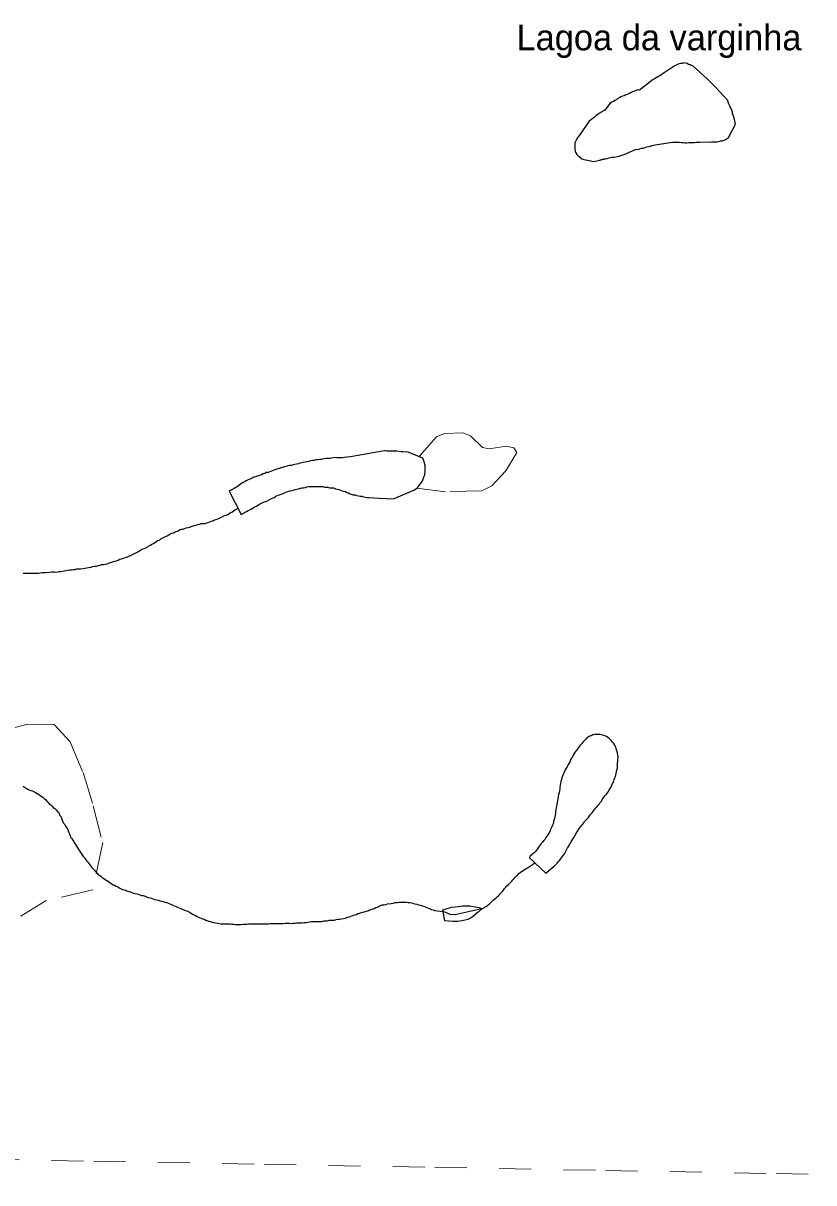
# Model space of a CAD drawing. Extents: x 785.9 to 812.4, y 7674.9 to 7703.1.
# Drawn here: x 797.356 to 799.815, y 7675.091 to 7678.695 of the extents above; entities that cross this region are included whole.
import ezdxf

# ---------------------------------------------------------------- set-up
doc = ezdxf.new("R2010")
doc.units = 0
doc.header["$LTSCALE"] = 0.04
doc.linetypes.add('LONG_DASHED', pattern=[7.5, 6, -1.5])
doc.linetypes.add('SHORT_DASHED', pattern=[2.7, 1.5, -1.2])
for name, color, linetype, lineweight in [('2', 7, 'Continuous', 25), ('21', 7, 'SHORT_DASHED', 13), ('3', 7, 'LONG_DASHED', 25), ('53', 7, 'SHORT_DASHED', 13), ('7', 7, 'Continuous', 25)]:
    doc.layers.add(name, color=color, linetype=linetype, lineweight=lineweight)
doc.layers.add('61', color=7, linetype='Continuous')

msp = doc.modelspace()

# ---------------------------------------------------------------- linework, layer by layer
at = {"layer": '2'}
msp.add_line((798.9297, 7676.1017), (798.9817, 7676.0528), dxfattribs=at)
for points in [[(798.5078, 7677.2166), (798.5709, 7677.2432), (798.5758, 7677.2464), (798.5799, 7677.2496), (798.5839, 7677.2537), (798.5871, 7677.2577), (798.5904, 7677.2626), (798.5936, 7677.2666), (798.5968, 7677.2707), (798.5993, 7677.2755), (798.6033, 7677.2869), (798.6049, 7677.2917), (798.6057, 7677.3038), (798.6057, 7677.3144), (798.6057, 7677.32), (798.6033, 7677.3314), (798.5993, 7677.3435), (798.5531, 7677.3613), (798.537, 7677.3629), (798.5313, 7677.3629), (798.5175, 7677.3645), (798.5046, 7677.3653), (798.4989, 7677.3653), (798.4868, 7677.3653), (798.4803, 7677.3662), (798.4795, 7677.3662), (798.3743, 7677.3475), (798.363, 7677.3459), (798.3484, 7677.3443), (798.3428, 7677.3443), (798.3371, 7677.3443), (798.3314, 7677.3443), (798.3258, 7677.3451), (798.3153, 7677.3435), (798.3104, 7677.3419), (798.3047, 7677.3419), (798.2991, 7677.3419), (798.2934, 7677.3411), (798.2877, 7677.3403), (798.2829, 7677.3386), (798.2772, 7677.3386), (798.2716, 7677.3378), (798.2659, 7677.3378), (798.261, 7677.3362), (798.2554, 7677.3354), (798.2497, 7677.3346), (798.2441, 7677.333), (798.2384, 7677.3322), (798.2327, 7677.3305), (798.2271, 7677.3297), (798.2222, 7677.3281), (798.2165, 7677.3273), (798.2117, 7677.3257), (798.206, 7677.3249), (798.2012, 7677.3233), (798.1955, 7677.3225), (798.1907, 7677.3208), (798.185, 7677.32), (798.1793, 7677.3192), (798.1737, 7677.3176), (798.168, 7677.316), (798.1631, 7677.3144), (798.1575, 7677.3127), (798.1526, 7677.3111), (798.1478, 7677.3095), (798.1429, 7677.3079), (798.1381, 7677.3063), (798.1332, 7677.3047), (798.1283, 7677.3022), (798.1227, 7677.3006), (798.1178, 7677.299), (798.1122, 7677.2982), (798.1073, 7677.2958), (798.1025, 7677.2941), (798.0976, 7677.2917), (798.0927, 7677.2901), (798.0879, 7677.2885), (798.083, 7677.2869), (798.0782, 7677.2852), (798.0733, 7677.2836), (798.0685, 7677.2812), (798.0636, 7677.2788), (798.0588, 7677.2771), (798.0539, 7677.2747), (798.0491, 7677.2723), (798.045, 7677.2691), (798.0402, 7677.2674), (798.0353, 7677.2642), (798.0313, 7677.261), (798.0264, 7677.2585), (798.0224, 7677.2553), (798.0175, 7677.2521), (798.0126, 7677.2488), (798.011, 7677.248), (798.0096, 7677.2473), (798.0081, 7677.2466), (798.0067, 7677.2458), (798.0052, 7677.2451), (798.0038, 7677.2444), (798.0023, 7677.2437), (798.0009, 7677.2429)], [(798.0009, 7677.2429), (797.9994, 7677.2422), (797.998, 7677.2415), (797.997, 7677.241), (798.0336, 7677.1683)], [(798.0336, 7677.1683), (798.0507, 7677.1776), (798.0555, 7677.1809), (798.0604, 7677.1825), (798.0652, 7677.1841), (798.0701, 7677.1873), (798.0741, 7677.1906), (798.0838, 7677.1954), (798.0887, 7677.1987), (798.1033, 7677.2059), (798.1138, 7677.2092), (798.1283, 7677.2173), (798.1332, 7677.2197), (798.1381, 7677.2213), (798.1421, 7677.2245), (798.1518, 7677.2294), (798.1615, 7677.2326), (798.1664, 7677.2343), (798.1712, 7677.2359), (798.1761, 7677.2383), (798.1858, 7677.2415), (798.1915, 7677.2424), (798.1971, 7677.2432), (798.202, 7677.2456), (798.2068, 7677.2472), (798.2125, 7677.248), (798.2222, 7677.2513), (798.2279, 7677.2513), (798.2335, 7677.2521), (798.2384, 7677.2537), (798.2441, 7677.2545), (798.2877, 7677.2545), (798.2926, 7677.2529), (798.3039, 7677.2529), (798.3088, 7677.2513), (798.3153, 7677.2513), (798.3209, 7677.2504), (798.3274, 7677.248), (798.3331, 7677.2472), (798.3379, 7677.2456), (798.3428, 7677.244), (798.3476, 7677.2415), (798.3533, 7677.2407), (798.3581, 7677.2391), (798.363, 7677.2367), (798.3679, 7677.2351), (798.3727, 7677.2326), (798.3824, 7677.2294), (798.3881, 7677.2286), (798.3929, 7677.227), (798.3986, 7677.2262), (798.4035, 7677.2245), (798.4091, 7677.2245), (798.414, 7677.2229), (798.4196, 7677.2221), (798.4253, 7677.2213), (798.431, 7677.2205), (798.4625, 7677.2189), (798.5078, 7677.2166)], [(799.0394, 7676.1128), (799.0492, 7676.1322), (799.0524, 7676.1371), (799.0548, 7676.1419), (799.0581, 7676.146), (799.0605, 7676.1508), (799.0629, 7676.1557), (799.0661, 7676.1605), (799.0694, 7676.1646), (799.0718, 7676.1694), (799.0767, 7676.1783), (799.0864, 7676.1929), (799.0896, 7676.1969), (799.0961, 7676.205), (799.0993, 7676.2091), (799.1017, 7676.2139), (799.1139, 7676.2261), (799.1171, 7676.2309), (799.1204, 7676.2358), (799.1244, 7676.2398), (799.1276, 7676.2439), (799.1309, 7676.2479), (799.1373, 7676.256), (799.1406, 7676.2601), (799.1438, 7676.2641), (799.1479, 7676.2681), (799.1503, 7676.273), (799.1543, 7676.277), (799.156, 7676.2819), (799.1592, 7676.2859), (799.1632, 7676.29), (799.1657, 7676.2948), (799.1697, 7676.2989), (799.173, 7676.3029), (799.1762, 7676.307), (799.1786, 7676.3118), (799.181, 7676.3167), (799.1843, 7676.3215), (799.1867, 7676.3264), (799.1891, 7676.3313), (799.1916, 7676.3361), (799.194, 7676.3442), (799.1956, 7676.3491), (799.198, 7676.3539), (799.1997, 7676.3628), (799.2013, 7676.3677), (799.2021, 7676.3733), (799.2037, 7676.379), (799.2045, 7676.3847), (799.2045, 7676.3944), (799.2053, 7676.4008), (799.2053, 7676.4065), (799.2061, 7676.4122), (799.2053, 7676.4203), (799.2045, 7676.4267), (799.2013, 7676.4364), (799.1997, 7676.4413), (799.198, 7676.4462), (799.1956, 7676.451), (799.1924, 7676.4559), (799.1891, 7676.4599), (799.1859, 7676.464), (799.1827, 7676.468), (799.1786, 7676.472), (799.1738, 7676.4745), (799.1697, 7676.4777), (799.1649, 7676.4801), (799.1552, 7676.4834), (799.1495, 7676.4842), (799.1325, 7676.4842), (799.1276, 7676.4826), (799.1228, 7676.4801), (799.1179, 7676.4785), (799.1131, 7676.4761), (799.1082, 7676.4729), (799.1042, 7676.4688), (799.1001, 7676.4648), (799.0961, 7676.4607), (799.0928, 7676.4559), (799.0896, 7676.4518), (799.0864, 7676.4478), (799.0831, 7676.4437), (799.0799, 7676.4397), (799.0767, 7676.4348), (799.0734, 7676.4308), (799.0702, 7676.4267), (799.0678, 7676.4219), (799.0653, 7676.417), (799.0621, 7676.413), (799.0597, 7676.4081), (799.0572, 7676.4033), (799.0556, 7676.3984), (799.0524, 7676.3936), (799.05, 7676.3887), (799.0475, 7676.3838), (799.0443, 7676.379), (799.0419, 7676.3741), (799.0394, 7676.3693), (799.037, 7676.3644), (799.0354, 7676.3596), (799.033, 7676.3547)], [(799.033, 7676.3547), (799.0314, 7676.3491), (799.0297, 7676.3442), (799.0281, 7676.3385), (799.0265, 7676.3321), (799.0257, 7676.3264), (799.0249, 7676.3207), (799.0249, 7676.3151), (799.0225, 7676.3029), (799.0208, 7676.2973), (799.0192, 7676.2916), (799.0184, 7676.2843), (799.0176, 7676.2787), (799.0168, 7676.273), (799.016, 7676.2665), (799.0144, 7676.2617), (799.0136, 7676.256), (799.0127, 7676.2503), (799.0119, 7676.2447), (799.0111, 7676.239), (799.0103, 7676.2333), (799.0095, 7676.2277), (799.0079, 7676.2228), (799.0063, 7676.218), (799.0055, 7676.2123), (799.0038, 7676.2066), (799.0022, 7676.2018), (798.9998, 7676.1969), (798.9949, 7676.1872), (798.9933, 7676.1824), (798.9909, 7676.1775), (798.9877, 7676.1727), (798.9844, 7676.1678), (798.9812, 7676.1638), (798.9788, 7676.1589), (798.9747, 7676.1549), (798.9715, 7676.1508), (798.9682, 7676.1468), (798.965, 7676.1419), (798.9618, 7676.1379), (798.9585, 7676.1338), (798.9553, 7676.129), (798.9521, 7676.1249), (798.9488, 7676.1209), (798.9448, 7676.1168), (798.9407, 7676.1136), (798.9326, 7676.1055), (798.9302, 7676.1023), (798.9297, 7676.1017)], [(798.9817, 7676.0528), (799.0038, 7676.0731), (799.0087, 7676.0764), (799.0127, 7676.0796), (799.0168, 7676.0837), (799.02, 7676.0885), (799.0241, 7676.0926), (799.0394, 7676.1128)]]:
    msp.add_lwpolyline(points, dxfattribs=at)
msp.add_lwpolyline([(798.7235, 7675.9513), (798.7454, 7675.9515), (798.7615, 7675.9487), (798.774, 7675.9459), (798.7821, 7675.9421), (798.7723, 7675.9327), (798.7522, 7675.9168), (798.7389, 7675.9092), (798.7207, 7675.9046), (798.7063, 7675.9029), (798.6918, 7675.9026), (798.667, 7675.9046), (798.6606, 7675.9392), (798.6746, 7675.943), (798.689, 7675.9471), (798.7082, 7675.9499)], close=True, dxfattribs=at)
at = {"layer": '21'}
for points in [[(798.5878, 7677.3479), (798.6412, 7677.4092), (798.6665, 7677.4198), (798.7236, 7677.4222), (798.7472, 7677.4124), (798.7839, 7677.3765), (798.8051, 7677.3725), (798.8312, 7677.3765), (798.859, 7677.3806), (798.8818, 7677.3757), (798.8916, 7677.3602), (798.8565, 7677.3039), (798.8133, 7677.2574), (798.7823, 7677.2411), (798.6689, 7677.2387), (798.5802, 7677.2499)], [(797.3073, 7676.5), (797.3708, 7676.5159), (797.4527, 7676.515), (797.5025, 7676.4616), (797.5424, 7676.366), (797.5741, 7676.2621), (797.6033, 7676.1485), (797.5727, 7676.0016), (797.4279, 7675.968), (797.3487, 7675.9196)]]:
    msp.add_lwpolyline(points, dxfattribs=at)
at = {"layer": '3'}
for points in [[(799.4375, 7678.3242), (799.4432, 7678.3242), (799.4489, 7678.325), (799.4602, 7678.325), (799.4966, 7678.3266), (799.4974, 7678.3266), (799.499, 7678.3266), (799.5007, 7678.3266), (799.5023, 7678.3266), (799.5039, 7678.3266), (799.5055, 7678.3266), (799.5071, 7678.3266), (799.5087, 7678.3266), (799.5136, 7678.3266), (799.5193, 7678.3274), (799.5241, 7678.329), (799.5306, 7678.3298), (799.5354, 7678.3315), (799.5403, 7678.3339), (799.5452, 7678.3363), (799.5492, 7678.3395), (799.5707, 7678.3818), (799.5705, 7678.3826), (799.5702, 7678.3842), (799.5699, 7678.3858), (799.5696, 7678.3874), (799.5693, 7678.389), (799.5689, 7678.3906), (799.5686, 7678.3921), (799.5678, 7678.3962), (799.5662, 7678.4027), (799.5646, 7678.4083), (799.5622, 7678.4132), (799.5613, 7678.4188), (799.5597, 7678.4253), (799.5573, 7678.4302), (799.5549, 7678.435), (799.5524, 7678.4399), (799.55, 7678.4447), (799.5484, 7678.4496), (799.5468, 7678.4544), (799.5087, 7678.4965), (799.482, 7678.5232), (799.44, 7678.5613), (799.4351, 7678.5629), (799.4303, 7678.5653), (799.4254, 7678.5669), (799.4206, 7678.5702), (799.4108, 7678.5718), (799.406, 7678.5702), (799.4003, 7678.5702), (799.3955, 7678.5685), (799.3906, 7678.5669), (799.3809, 7678.5613), (799.3429, 7678.537), (799.3388, 7678.5337), (799.334, 7678.5305), (799.3291, 7678.5281), (799.3243, 7678.5257), (799.3194, 7678.5224), (799.3146, 7678.52), (799.2729, 7678.4867), (799.2725, 7678.4868), (799.2676, 7678.4876), (799.2587, 7678.4852), (799.2539, 7678.4828), (799.249, 7678.4811), (799.2442, 7678.4787), (799.2393, 7678.4755), (799.2344, 7678.4739), (799.2296, 7678.4722), (799.2247, 7678.4698), (799.2199, 7678.4682), (799.215, 7678.4658), (799.2102, 7678.4633), (799.2053, 7678.4609), (799.2013, 7678.4569), (799.1964, 7678.4544), (799.1916, 7678.452), (799.1867, 7678.4496), (799.1819, 7678.4464), (799.1643, 7678.4253), (799.1639, 7678.4251), (799.1626, 7678.4242), (799.1612, 7678.4234), (799.1599, 7678.4225), (799.1585, 7678.4216), (799.1571, 7678.4208), (799.1558, 7678.4199), (799.1544, 7678.419), (799.153, 7678.4182), (799.1517, 7678.4173), (799.1503, 7678.4164), (799.1414, 7678.4108), (799.1365, 7678.4075), (799.1325, 7678.4035), (799.1284, 7678.4002), (799.1244, 7678.397), (799.1204, 7678.3938), (799.1163, 7678.3905), (799.0864, 7678.3476)], [(799.0864, 7678.3476), (799.0839, 7678.3444), (799.0807, 7678.3404), (799.0775, 7678.3355), (799.0718, 7678.3234), (799.0718, 7678.3031), (799.0726, 7678.2975), (799.0742, 7678.2918), (799.0775, 7678.287), (799.0815, 7678.2829), (799.0856, 7678.2797), (799.0896, 7678.2764), (799.0945, 7678.2732), (799.0993, 7678.2716), (799.1163, 7678.2683), (799.1306, 7678.2656), (799.131, 7678.2655)], [(799.131, 7678.2655), (799.131, 7678.2655), (799.1487, 7678.2696), (799.1491, 7678.2697), (799.1507, 7678.2701), (799.1523, 7678.2705), (799.1538, 7678.2708), (799.1554, 7678.2712), (799.157, 7678.2716), (799.1585, 7678.272), (799.1601, 7678.2724), (799.1617, 7678.2728), (799.1632, 7678.2732), (799.1665, 7678.274), (799.1721, 7678.2748), (799.177, 7678.2764), (799.1875, 7678.2789), (799.1932, 7678.2789), (799.1988, 7678.2797), (799.2045, 7678.2805), (799.2094, 7678.2821), (799.2142, 7678.2837), (799.2247, 7678.287), (799.2603, 7678.3023), (799.2692, 7678.3031), (799.2741, 7678.3048), (799.2789, 7678.3064), (799.2846, 7678.3072), (799.2903, 7678.3088), (799.2959, 7678.3104), (799.3008, 7678.312), (799.3065, 7678.3128), (799.3113, 7678.3145), (799.3162, 7678.3161), (799.3275, 7678.3185), (799.3748, 7678.325), (799.3752, 7678.325), (799.3769, 7678.325), (799.3785, 7678.325), (799.3801, 7678.325), (799.3817, 7678.325), (799.3833, 7678.325), (799.3849, 7678.325), (799.3866, 7678.325), (799.3882, 7678.325), (799.3898, 7678.325), (799.3914, 7678.325), (799.393, 7678.325), (799.3947, 7678.325), (799.3963, 7678.325), (799.4027, 7678.3242), (799.4084, 7678.3242), (799.4141, 7678.3234), (799.4197, 7678.3234), (799.4262, 7678.3242), (799.4319, 7678.3242), (799.4375, 7678.3242)]]:
    msp.add_lwpolyline(points, dxfattribs=at)
at = {"layer": '53'}
msp.add_lwpolyline([(791.2055, 7675.2705), (791.7362, 7675.2611), (792.267, 7675.2518), (792.7977, 7675.2425), (793.3285, 7675.2331), (793.8592, 7675.2237), (794.39, 7675.2143), (794.9207, 7675.2049), (795.4515, 7675.1955), (795.9822, 7675.186), (796.513, 7675.1766), (797.0438, 7675.1671), (797.5745, 7675.1576), (798.1053, 7675.148), (798.6361, 7675.1385), (799.1668, 7675.129), (799.6976, 7675.1194), (800.2284, 7675.1098), (800.7592, 7675.1002), (801.2899, 7675.0906)], dxfattribs=at)
at = {"layer": '7'}
msp.add_line((798.6724, 7675.9293), (798.6616, 7675.9335), dxfattribs=at)
for points in [[(797.3556, 7676.9859), (797.4042, 7676.9859), (797.4098, 7676.9867), (797.4155, 7676.9875), (797.4268, 7676.9875), (797.4381, 7676.9891), (797.4446, 7676.9899), (797.4519, 7676.9899), (797.4576, 7676.9891), (797.4673, 7676.9907), (797.4729, 7676.9907), (797.4778, 7676.9923), (797.4835, 7676.9931), (797.4891, 7676.9939), (797.5005, 7676.9956), (797.5061, 7676.9964), (797.5118, 7676.9972), (797.5174, 7676.9972), (797.5223, 7676.9988), (797.5344, 7676.9988), (797.5425, 7677.0004), (797.5482, 7677.0012), (797.5539, 7677.002), (797.5595, 7677.0037), (797.5668, 7677.0045), (797.5725, 7677.0061), (797.5781, 7677.0069), (797.5838, 7677.0077), (797.5895, 7677.0093), (797.5951, 7677.0109), (797.6, 7677.0126), (797.6056, 7677.0126), (797.6113, 7677.0134), (797.617, 7677.015), (797.6218, 7677.0166), (797.6364, 7677.0215), (797.6421, 7677.0231), (797.6518, 7677.0263), (797.6566, 7677.0287), (797.6615, 7677.0304), (797.6712, 7677.0336), (797.676, 7677.0352), (797.6809, 7677.0368), (797.6955, 7677.0441), (797.7003, 7677.0457), (797.7149, 7677.053), (797.7189, 7677.0562), (797.7286, 7677.0611), (797.7335, 7677.0627), (797.7432, 7677.0676), (797.7472, 7677.0708), (797.7521, 7677.0724), (797.7561, 7677.0757), (797.761, 7677.0781), (797.7659, 7677.0813), (797.7707, 7677.0838), (797.7748, 7677.087), (797.7796, 7677.0886), (797.7845, 7677.0919), (797.799, 7677.0991), (797.8039, 7677.1016), (797.8087, 7677.1048), (797.8184, 7677.1097), (797.8233, 7677.1113), (797.8282, 7677.1145), (797.8379, 7677.1177), (797.8427, 7677.121), (797.8476, 7677.1226), (797.8532, 7677.1226), (797.8581, 7677.1242), (797.8629, 7677.1266), (797.8686, 7677.1275), (797.8735, 7677.1291), (797.888, 7677.1339), (797.8937, 7677.1347), (797.8994, 7677.1364), (797.905, 7677.138), (797.9099, 7677.1396), (797.9155, 7677.1396), (797.922, 7677.1404), (797.9269, 7677.142), (797.9317, 7677.1436), (797.9366, 7677.1453), (797.9414, 7677.1469), (797.9463, 7677.1485), (797.9511, 7677.1509), (797.956, 7677.1525), (797.9609, 7677.155), (797.9657, 7677.1566), (797.9706, 7677.159), (797.9803, 7677.1639), (797.9851, 7677.1655), (797.99, 7677.1671), (797.9948, 7677.1703), (797.9997, 7677.1728), (798.0045, 7677.1752), (798.0094, 7677.1784), (798.0134, 7677.1817), (798.0241, 7677.1872)], [(797.3556, 7676.3232), (797.3605, 7676.3207), (797.3653, 7676.3175), (797.3702, 7676.3143), (797.375, 7676.3126), (797.3799, 7676.3102), (797.3847, 7676.3086), (797.3945, 7676.3037), (797.3993, 7676.3005), (797.4042, 7676.2981), (797.409, 7676.2948), (797.4139, 7676.2916), (797.4179, 7676.2884), (797.422, 7676.2843), (797.426, 7676.2811), (797.4301, 7676.277), (797.4333, 7676.273), (797.4373, 7676.269), (797.4422, 7676.2657), (797.4462, 7676.2617), (797.4495, 7676.2576), (797.4543, 7676.2544), (797.4584, 7676.2503), (797.4616, 7676.2463), (797.4657, 7676.2422), (797.4681, 7676.2374), (797.4705, 7676.2325), (797.4738, 7676.2277), (797.4754, 7676.2228), (797.477, 7676.218), (797.4794, 7676.2131), (797.4818, 7676.2083), (797.4851, 7676.2042), (797.4875, 7676.1994), (797.4907, 7676.1953), (797.494, 7676.1905), (797.4956, 7676.1848), (797.498, 7676.1799), (797.4996, 7676.1751), (797.5021, 7676.1702), (797.5037, 7676.1654), (797.5069, 7676.1605), (797.5102, 7676.1557)], [(797.5102, 7676.1557), (797.5134, 7676.1516), (797.5158, 7676.1468), (797.5191, 7676.1419), (797.5215, 7676.1371), (797.5247, 7676.1322), (797.5312, 7676.1225), (797.5344, 7676.1176), (797.5377, 7676.1128), (797.5409, 7676.1079), (797.5441, 7676.1039), (797.5474, 7676.0998), (797.5506, 7676.095), (797.5539, 7676.0909), (797.5571, 7676.0869), (797.5636, 7676.0788), (797.5668, 7676.0748), (797.57, 7676.0707), (797.5781, 7676.0626), (797.5814, 7676.0586), (797.5814, 7676.0586), (797.5846, 7676.0537), (797.5886, 7676.0497), (797.5935, 7676.0472), (797.5976, 7676.044), (797.6016, 7676.04), (797.6065, 7676.0367), (797.6113, 7676.0335), (797.6162, 7676.0303), (797.621, 7676.027), (797.6259, 7676.0238), (797.6356, 7676.0173), (797.6404, 7676.0157), (797.6453, 7676.0125), (797.6501, 7676.0108), (797.655, 7676.0076), (797.6647, 7676.0027), (797.6696, 7676.0011), (797.6841, 7675.9963), (797.689, 7675.9947), (797.6987, 7675.9914), (797.7035, 7675.9898), (797.7092, 7675.989), (797.7141, 7675.9874), (797.7238, 7675.9841), (797.7294, 7675.9833), (797.7351, 7675.9817), (797.74, 7675.9793), (797.7448, 7675.9777), (797.7505, 7675.976), (797.7602, 7675.9728), (797.765, 7675.9712), (797.7707, 7675.9704), (797.7764, 7675.9688), (797.7812, 7675.9671), (797.7869, 7675.9663), (797.7917, 7675.9647), (797.7974, 7675.9631), (797.8023, 7675.9615), (797.8071, 7675.9599), (797.812, 7675.9574), (797.8168, 7675.9558), (797.8217, 7675.9534), (797.8265, 7675.9518), (797.8314, 7675.9493), (797.8362, 7675.9469), (797.8411, 7675.9453), (797.846, 7675.9437), (797.8508, 7675.9412), (797.8557, 7675.9396), (797.8605, 7675.9372), (797.8654, 7675.9356), (797.8751, 7675.9307), (797.8799, 7675.9275), (797.8848, 7675.9243), (797.8897, 7675.9226), (797.8945, 7675.9194), (797.8994, 7675.9178), (797.9042, 7675.9154), (797.9091, 7675.9129), (797.9139, 7675.9113), (797.9188, 7675.9097), (797.9236, 7675.9073), (797.9333, 7675.904), (797.9382, 7675.9024), (797.9431, 7675.9008), (797.9487, 7675.9), (797.9544, 7675.8984), (797.96, 7675.8976), (797.9714, 7675.8959), (797.994, 7675.8959), (797.9997, 7675.8951), (798.0054, 7675.8943), (798.011, 7675.8943), (798.0167, 7675.8935), (798.0337, 7675.8935), (798.0402, 7675.8943), (798.0515, 7675.8943), (798.0571, 7675.8951), (798.0628, 7675.8951), (798.0685, 7675.8959)], [(798.7821, 7675.9421), (798.7983, 7675.951), (798.8024, 7675.9542), (798.8064, 7675.9574), (798.8105, 7675.9615), (798.8177, 7675.9688), (798.8274, 7675.9769), (798.8315, 7675.9801), (798.8347, 7675.9841), (798.8388, 7675.9882), (798.842, 7675.9922), (798.8461, 7675.9963), (798.8493, 7676.0003), (798.8525, 7676.0052), (798.8566, 7676.0092), (798.8598, 7676.0133), (798.8647, 7676.0165), (798.8679, 7676.0205), (798.872, 7676.0246), (798.8752, 7676.0286), (798.8784, 7676.0327), (798.8825, 7676.0367), (798.8857, 7676.0408), (798.8898, 7676.0448), (798.8938, 7676.0481), (798.8978, 7676.0521), (798.9019, 7676.0553), (798.9059, 7676.0586), (798.9108, 7676.061), (798.9148, 7676.0642), (798.9197, 7676.0675), (798.9245, 7676.0699), (798.9294, 7676.0731), (798.9476, 7676.0849)], [(798.0685, 7675.8959), (798.0968, 7675.8959), (798.1025, 7675.8951), (798.1194, 7675.8951), (798.1243, 7675.8967), (798.1648, 7675.8967), (798.1704, 7675.8976), (798.1834, 7675.8976), (798.189, 7675.8967), (798.1955, 7675.8976), (798.2012, 7675.8976), (798.2068, 7675.8984), (798.2182, 7675.8984), (798.2238, 7675.8992), (798.2295, 7675.9), (798.236, 7675.9), (798.2416, 7675.9008), (798.2473, 7675.9016), (798.253, 7675.9024), (798.2586, 7675.9032), (798.2853, 7675.9032), (798.291, 7675.9048), (798.3023, 7675.9048), (798.3072, 7675.9065), (798.3185, 7675.9065), (798.3242, 7675.9073), (798.3298, 7675.9089), (798.3355, 7675.9097), (798.3412, 7675.9105), (798.3525, 7675.9121), (798.3581, 7675.9137), (798.363, 7675.9154), (798.3727, 7675.9186), (798.3776, 7675.9202), (798.3873, 7675.9234), (798.3921, 7675.9251), (798.397, 7675.9275), (798.4018, 7675.9291), (798.4115, 7675.9323), (798.4172, 7675.9332), (798.4172, 7675.9332), (798.4229, 7675.9348), (798.4277, 7675.9364), (798.4326, 7675.9388), (798.4382, 7675.9404), (798.448, 7675.9437), (798.4528, 7675.9461), (798.4577, 7675.9477), (798.4674, 7675.9526), (798.4722, 7675.9542), (798.4779, 7675.955), (798.4836, 7675.9558), (798.4892, 7675.9574), (798.5006, 7675.959), (798.5062, 7675.9599), (798.5127, 7675.9615), (798.5192, 7675.9623), (798.5248, 7675.9631), (798.5475, 7675.9631), (798.5531, 7675.9623), (798.5588, 7675.9615), (798.5645, 7675.9607), (798.5693, 7675.959), (798.5742, 7675.9574), (798.5799, 7675.9566), (798.5855, 7675.955), (798.5912, 7675.9534), (798.6009, 7675.9501), (798.6066, 7675.9485), (798.6114, 7675.9461), (798.6163, 7675.9445), (798.6211, 7675.9429), (798.626, 7675.9404), (798.6308, 7675.9388), (798.6357, 7675.9372), (798.6616, 7675.9335)], [(798.7821, 7675.9421), (798.6983, 7675.9234), (798.6834, 7675.9244), (798.6724, 7675.9293)]]:
    msp.add_lwpolyline(points, dxfattribs=at)

# ---------------------------------------------------------------- texts
at = {"layer": '61'}
msp.add_text('Lagoa da varginha', height=0.08, dxfattribs=at).set_placement((798.8901, 7678.6109))

doc.saveas('drawing.dxf')
